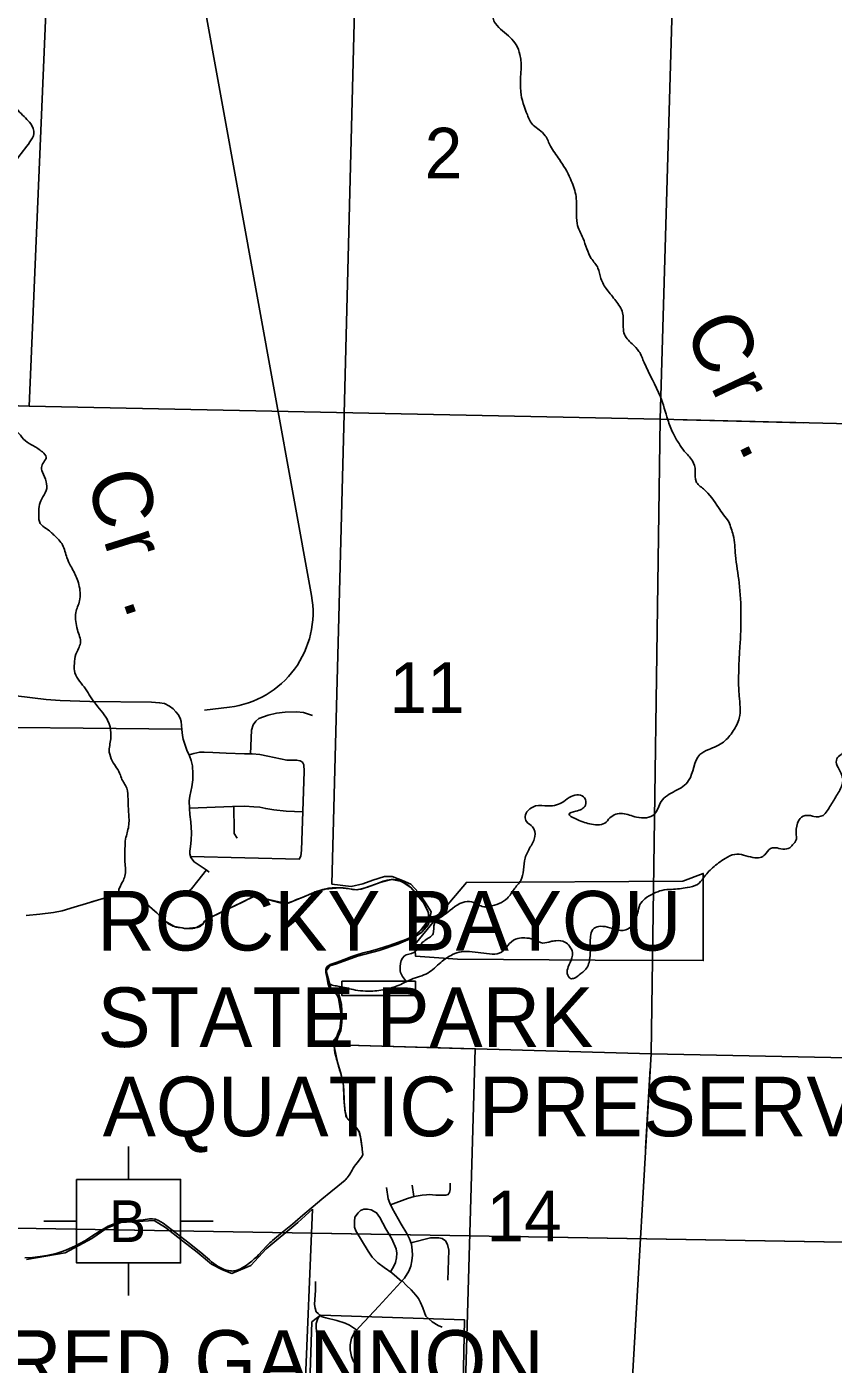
# Model space of a CAD drawing. Extents: x 1219626 to 1426462, y 456797 to 752399.
# Drawn here: x 1361765 to 1368535, y 549577 to 560804 of the extents above; entities that cross this region are included whole.
import ezdxf

# ---------------------------------------------------------------- set-up
doc = ezdxf.new("R2010")
doc.units = 0
for name, color, linetype in [('Culture', 7, 'Continuous'), ('Lakes and Ponds', 7, 'Continuous'), ('Local Roads Paved', 7, 'Continuous'), ('Masks', 7, 'Continuous'), ('Masks for Text', 7, 'Continuous'), ('Narrow River Creek and Branch and Slough', 7, 'Continuous'), ('Narrow River Creek and Branch and Slough Text', 7, 'Continuous'), ('Quad Borders', 7, 'Continuous'), ('Section Lines', 7, 'Continuous'), ('Section Numbers', 7, 'Continuous'), ('State Park', 7, 'Continuous'), ('State Park Text', 7, 'Continuous'), ('State Routes Highway Center Lines', 7, 'Continuous'), ('Uninventoried Roads and Features', 7, 'Continuous')]:
    doc.layers.add(name, color=color, linetype=linetype)

msp = doc.modelspace()

# ---------------------------------------------------------------- linework, layer by layer
at = {"layer": 'Culture'}
for p, q in [((1362619, 551404), (1362619, 551129)), ((1361908, 550778), (1362183, 550778)), ((1363056, 550778), (1363331, 550778)), ((1362619, 550428), (1362619, 550153))]:
    msp.add_line(p, q, dxfattribs=at)
msp.add_lwpolyline([(1362183, 551129), (1363056, 551129), (1363056, 550428), (1362183, 550428)], close=True, dxfattribs=at)
at = {"layer": 'Lakes and Ponds'}
for points in [[(1364403, 552480), (1364398, 552555), (1364395, 552584), (1364387, 552628), (1364375, 552672), (1364369, 552682), (1364361, 552690), (1364346, 552702), (1364320, 552719), (1364310, 552729), (1364303, 552741), (1364298, 552760), (1364292, 552788), (1364287, 552816), (1364275, 552866), (1364274, 552878), (1364274, 552887), (1364277, 552900), (1364285, 552912), (1364295, 552921), (1364313, 552932), (1364371, 552951), (1364453, 552984), (1364494, 553000), (1364535, 553015), (1364581, 553028), (1364649, 553045), (1364718, 553063), (1364815, 553094), (1364910, 553128), (1364946, 553142), (1364972, 553153), (1365010, 553173), (1365028, 553184), (1365047, 553197), (1365065, 553211), (1365093, 553238), (1365111, 553259), (1365123, 553276), (1365130, 553289), (1365137, 553309), (1365141, 553328), (1365140, 553346), (1365137, 553361), (1365128, 553389), (1365118, 553410), (1365101, 553441), (1365081, 553471), (1365061, 553500), (1365046, 553521), (1365021, 553549), (1365007, 553563), (1364992, 553576), (1364957, 553603), (1364930, 553619), (1364909, 553629), (1364894, 553636), (1364870, 553643), (1364845, 553646), (1364823, 553646), (1364790, 553641), (1364758, 553632), (1364702, 553611), (1364646, 553590), (1364596, 553573), (1364571, 553566), (1364545, 553561), (1364530, 553559), (1364502, 553562), (1364461, 553571), (1364441, 553574), (1364420, 553576), (1364360, 553577), (1364329, 553576), (1364299, 553572), (1364250, 553562), (1364226, 553555), (1364202, 553547), (1364156, 553528), (1364111, 553509), (1364070, 553493), (1364029, 553477), (1363995, 553462), (1363960, 553447), (1363944, 553444), (1363931, 553443), (1363911, 553445), (1363892, 553449), (1363827, 553468), (1363762, 553487), (1363724, 553497), (1363686, 553505), (1363680, 553505), (1363674, 553505)], [(1362667, 553518), (1362649, 553526), (1362614, 553533), (1362588, 553533), (1362547, 553526), (1362508, 553516), (1362386, 553481), (1362265, 553445), (1362164, 553413), (1362062, 553383), (1361988, 553369), (1361874, 553356), (1361761, 553344)], [(1363674, 553505), (1363635, 553486), (1363576, 553457), (1363517, 553428), (1363397, 553371), (1363278, 553314), (1363275, 553313), (1363271, 553310), (1363268, 553307), (1363265, 553304), (1363262, 553301), (1363258, 553295), (1363242, 553272), (1363238, 553267), (1363234, 553263), (1363232, 553261), (1363229, 553259), (1363226, 553257), (1363222, 553254), (1363213, 553250), (1363204, 553247), (1363196, 553244), (1363188, 553242), (1363173, 553238), (1363160, 553236), (1363149, 553235), (1363139, 553234), (1363121, 553234), (1363108, 553234), (1363089, 553236), (1363069, 553239), (1363040, 553243), (1363029, 553245), (1363020, 553247), (1363012, 553249), (1363004, 553251), (1362992, 553255), (1362983, 553259), (1362976, 553262), (1362966, 553268), (1362961, 553271), (1362956, 553274), (1362938, 553289), (1362923, 553302), (1362910, 553313), (1362888, 553334), (1362857, 553365), (1362840, 553380), (1362824, 553395), (1362786, 553428), (1362758, 553452), (1362737, 553470), (1362720, 553483), (1362708, 553492), (1362688, 553506), (1362667, 553518)], [(1364583, 551350), (1364579, 551391), (1364576, 551421), (1364573, 551443), (1364570, 551460), (1364565, 551486), (1364559, 551511), (1364558, 551516), (1364556, 551521), (1364555, 551525), (1364551, 551532), (1364547, 551539), (1364544, 551545), (1364538, 551554), (1364518, 551582), (1364513, 551588), (1364509, 551593), (1364504, 551597), (1364495, 551605), (1364479, 551619), (1364473, 551624), (1364467, 551628), (1364463, 551632), (1364459, 551636), (1364454, 551643), (1364450, 551648), (1364447, 551652), (1364446, 551655), (1364443, 551660), (1364442, 551666)], [(1363127, 550594), (1363244, 550501), (1363266, 550482), (1363300, 550453), (1363317, 550438), (1363335, 550423), (1363345, 550416), (1363354, 550409), (1363372, 550397), (1363389, 550388), (1363404, 550380), (1363417, 550375), (1363429, 550370), (1363440, 550367), (1363449, 550364), (1363457, 550363), (1363470, 550360), (1363480, 550360), (1363488, 550359), (1363499, 550360), (1363510, 550362), (1363520, 550365), (1363530, 550368), (1363540, 550371), (1363558, 550379), (1363573, 550387), (1363586, 550394), (1363598, 550401), (1363618, 550415), (1363632, 550426), (1363654, 550443), (1363674, 550461), (1363695, 550480), (1363712, 550497), (1363741, 550528), (1363783, 550573), (1363805, 550595), (1363817, 550605), (1363829, 550616), (1363912, 550685), (1363995, 550754), (1364081, 550828), (1364168, 550901), (1364242, 550963), (1364317, 551024), (1364377, 551073), (1364408, 551098), (1364437, 551123), (1364444, 551129), (1364450, 551135), (1364455, 551141), (1364464, 551152), (1364471, 551163), (1364477, 551173), (1364496, 551207), (1364506, 551224), (1364511, 551232), (1364517, 551240), (1364525, 551252), (1364540, 551271), (1364563, 551301), (1364574, 551316), (1364579, 551323), (1364584, 551331), (1364585, 551332), (1364585, 551333), (1364585, 551334), (1364586, 551335), (1364586, 551336), (1364586, 551337), (1364586, 551338), (1364586, 551340), (1364586, 551341), (1364586, 551342), (1364585, 551344), (1364585, 551346), (1364584, 551348), (1364583, 551350)], [(1361749, 550469), (1361814, 550473), (1361878, 550481), (1361932, 550490), (1362013, 550508), (1362053, 550520), (1362092, 550534), (1362173, 550571), (1362251, 550614), (1362312, 550652), (1362374, 550691), (1362449, 550736), (1362489, 550754), (1362530, 550768), (1362583, 550778), (1362663, 550785), (1362742, 550790), (1362794, 550797), (1362820, 550798), (1362845, 550794), (1362870, 550785), (1362910, 550762), (1363127, 550594)]]:
    msp.add_lwpolyline(points, dxfattribs=at)
msp.add_spline([(1364442, 551666), (1364429, 551784), (1364425, 551901), (1364400, 552018), (1364365, 552139), (1364347, 552242), (1364365, 552324), (1364397, 552409), (1364403, 552480)], degree=3, dxfattribs=at)
at = {"layer": 'Local Roads Paved'}
msp.add_line((1365000, 551081), (1365013, 550984), dxfattribs=at)
for points in [[(1361677, 555187), (1361928, 555157), (1362046, 555149), (1362293, 555141), (1362811, 555135), (1362880, 555130), (1362921, 555122), (1362962, 555102), (1362995, 555079), (1363017, 555054), (1363035, 555031), (1363052, 555001), (1363062, 554971), (1363067, 554906), (1363072, 554854), (1363078, 554823), (1363109, 554731), (1363130, 554685), (1363145, 554644), (1363155, 554601), (1363160, 554532), (1363159, 554483), (1363150, 554424), (1363135, 554346), (1363128, 554307), (1363131, 554242), (1363134, 554192), (1363142, 554131), (1363148, 554037), (1363144, 553976), (1363138, 553922), (1363134, 553884), (1363134, 553862), (1363142, 553831), (1363170, 553794), (1363279, 553721), (1363297, 553708)], [(1363644, 554701), (1363652, 554899), (1363665, 554943), (1363687, 554975), (1363712, 554997), (1363792, 555026), (1363861, 555041), (1363934, 555050), (1364030, 555053), (1364087, 555049), (1364163, 555023)], [(1363067, 554908), (1360857, 554930)], [(1363140, 553839), (1364052, 553818), (1364066, 553842), (1364072, 553891), (1364082, 554217), (1364094, 554556), (1364092, 554608), (1364079, 554632), (1364061, 554641), (1364030, 554648), (1363990, 554648), (1363947, 554649), (1363896, 554659), (1363788, 554682), (1363722, 554694), (1363656, 554701), (1363594, 554702), (1363440, 554707), (1363326, 554713), (1363255, 554714), (1363217, 554715), (1363168, 554704), (1363127, 554692)], [(1363131, 554245), (1363492, 554259), (1363596, 554261), (1363672, 554257), (1363722, 554253), (1363771, 554241), (1363839, 554230), (1363941, 554221), (1364082, 554213)], [(1363503, 554259), (1363505, 554058), (1363507, 554032), (1363532, 553993)], [(1363273, 553726), (1363200, 553636), (1363147, 553568), (1363125, 553548), (1363071, 553522)], [(1364786, 551062), (1364799, 550967), (1364812, 550930), (1364831, 550887), (1364908, 550752), (1364954, 550675), (1364977, 550629), (1364994, 550585), (1364999, 550536), (1365002, 550494), (1364998, 550444), (1364988, 550400), (1364972, 550358), (1364936, 550300), (1364721, 550066), (1364557, 549891), (1364517, 549844), (1364491, 549795), (1364481, 549740), (1364481, 549697), (1364491, 549642), (1364506, 549607), (1364545, 549543)], [(1365318, 551097), (1365319, 551045), (1365313, 551018), (1365306, 551008), (1365303, 551002), (1365282, 550995), (1365255, 550995), (1365200, 550996), (1365143, 551002), (1365121, 551000), (1365083, 550995), (1365017, 550985), (1364960, 550968), (1364818, 550916)], [(1364912, 550273), (1364829, 550345), (1364766, 550388), (1364713, 550429), (1364664, 550477), (1364631, 550525), (1364528, 550697), (1364515, 550729), (1364515, 550774), (1364519, 550812), (1364548, 550848), (1364567, 550868), (1364593, 550878), (1364625, 550878), (1364657, 550873), (1364701, 550849), (1364729, 550808), (1364778, 550715), (1364829, 550631), (1364866, 550546), (1364871, 550509), (1364868, 550471), (1364860, 550432), (1364844, 550394), (1364818, 550354)], [(1365299, 550284), (1365306, 550451), (1365309, 550536), (1365298, 550583), (1365280, 550612), (1365252, 550633), (1365223, 550639), (1365189, 550639), (1365154, 550638), (1364990, 550596)], [(1364188, 550272), (1364188, 550197), (1364183, 550122), (1364181, 550080), (1364185, 550047), (1364194, 550018), (1364210, 550002), (1364236, 549977), (1364274, 549966), (1364369, 549945), (1364437, 549922), (1364474, 549905), (1364534, 549865)], [(1365252, 549888), (1365217, 549903), (1365167, 549934), (1365140, 549959), (1365116, 549981), (1365103, 550011), (1365089, 550052), (1365069, 550096), (1365052, 550128), (1365030, 550158), (1364991, 550202), (1364953, 550238), (1364915, 550276)], [(1364201, 549832), (1364193, 549883), (1364194, 549920), (1364209, 549962), (1364226, 549986)]]:
    msp.add_lwpolyline(points, dxfattribs=at)
at = {"layer": 'Masks'}
for p, q in [((1367276, 557504), (1368281, 557480)), ((1365504, 552226), (1364366, 552257)), ((1366998, 552060), (1366960, 551388))]:
    msp.add_line(p, q, dxfattribs=at)
msp.add_lwpolyline([(1362309, 553458), (1362475, 553506), (1362591, 553533), (1362663, 553520), (1362731, 553475), (1362840, 553381), (1362940, 553287), (1363004, 553251), (1363101, 553235), (1363189, 553242), (1363243, 553273), (1363284, 553317), (1363415, 553379), (1363580, 553459), (1363676, 553505), (1363807, 553474), (1363941, 553444), (1364001, 553465), (1364096, 553503), (1364178, 553537), (1364269, 553566), (1364392, 553577), (1364475, 553568), (1364539, 553560), (1364625, 553583), (1364732, 553622), (1364830, 553646), (1364912, 553628), (1364991, 553577), (1365097, 553447), (1365136, 553367), (1365135, 553303), (1365071, 553218), (1364997, 553154), (1364916, 553130), (1364776, 553081), (1364670, 553050), (1364588, 553030), (1364484, 552997), (1364395, 552961), (1364315, 552932), (1364276, 552895), (1364284, 552830), (1364296, 552765), (1364321, 552718), (1364369, 552682), (1364381, 552649), (1364400, 552527), (1364401, 552464), (1364393, 552391), (1364365, 552324), (1364333, 552285), (1364347, 552232), (1364373, 552112), (1364403, 552008), (1364423, 551916), (1364427, 551811), (1364438, 551697), (1364452, 551645), (1364478, 551619), (1364535, 551558), (1364558, 551526), (1364571, 551454), (1364577, 551408), (1364579, 551396)], dxfattribs=at)
msp.add_lwpolyline([(1364409, 552792), (1365027, 552792), (1365027, 552673), (1364409, 552673)], close=True, dxfattribs=at)
at = {"layer": 'Masks for Text'}
for points in [[(1365256, 553382), (1365023, 553100), (1365028, 553003), (1365380, 552976), (1366535, 552970), (1367444, 552965), (1367444, 553697), (1367271, 553632), (1365455, 553621)], [(1364157, 549934), (1364086, 547712), (1365351, 547720), (1365422, 549140), (1365439, 549951), (1364232, 549988)]]:
    msp.add_lwpolyline(points, close=True, dxfattribs=at)
at = {"layer": 'Narrow River Creek and Branch and Slough'}
for points in [[(1366117, 565108), (1366098, 565021), (1366067, 564965), (1366055, 564896), (1366023, 564840), (1365892, 564827), (1365836, 564846), (1365780, 564846), (1365724, 564790), (1365686, 564728), (1365655, 564665), (1365643, 564584), (1365649, 564440), (1365618, 564309), (1365543, 564110), (1365468, 563866), (1365412, 563816), (1365356, 563791), (1365325, 563747), (1365306, 563679), (1365337, 563629), (1365343, 563573), (1365306, 563498), (1365219, 563360), (1365106, 563217), (1365056, 563154), (1364932, 563054), (1364813, 562923), (1364769, 562817), (1364757, 562761), (1364826, 562686), (1364900, 562611), (1364907, 562517), (1364957, 562461), (1364988, 562405), (1364969, 562324), (1364944, 562255), (1364975, 562118), (1365031, 562018), (1365181, 561924), (1365244, 561881), (1365318, 561812), (1365574, 561600), (1365649, 561531), (1365711, 561444), (1365774, 561363), (1365836, 561294), (1365861, 561219), (1365842, 561144), (1365811, 561069), (1365749, 561007), (1365705, 560944), (1365680, 560876), (1365699, 560832), (1365824, 560713), (1365874, 560651), (1365905, 560570), (1365911, 560258), (1365967, 560064), (1366017, 559977), (1366067, 559939), (1366117, 559889), (1366161, 559802), (1366236, 559690), (1366329, 559527), (1366373, 559396), (1366379, 559252), (1366385, 559152), (1366435, 559027), (1366504, 558859), (1366560, 558778), (1366585, 558690), (1366635, 558597), (1366710, 558503), (1366766, 558403), (1366772, 558297), (1366778, 558235), (1366847, 558141), (1366903, 558079), (1366947, 557985), (1367084, 557698), (1367146, 557504), (1367190, 557392), (1367240, 557305), (1367284, 557242), (1367352, 557161), (1367377, 557074), (1367383, 556986), (1367446, 556924), (1367571, 556768), (1367658, 556649)], [(1361062, 562450), (1361143, 562306), (1361175, 562196), (1361125, 562119), (1361087, 562044), (1361081, 562007), (1361118, 561900), (1361256, 561670), (1361318, 561538), (1361387, 561436), (1361452, 561260), (1361469, 561081), (1361430, 560902), (1361418, 560787), (1361408, 560719), (1361480, 560631), (1361507, 560621), (1361515, 560487), (1361549, 560437), (1361605, 560381), (1361617, 560312), (1361630, 560212), (1361661, 560142), (1361755, 560038), (1361798, 559988), (1361824, 559907), (1361792, 559838), (1361680, 559688), (1361605, 559576), (1361564, 559504), (1361551, 559460), (1361549, 559339), (1361493, 559289), (1361437, 559245), (1361449, 559189), (1361468, 559164), (1361455, 559058), (1361453, 558989), (1361469, 558975), (1361586, 558902), (1361617, 558864), (1361617, 558820), (1361568, 558802), (1361543, 558758), (1361599, 558708), (1361609, 558658), (1361584, 558633), (1361556, 558537), (1361542, 558496), (1361446, 558477), (1361428, 558458), (1361428, 558414), (1361474, 558374), (1361440, 558337), (1361347, 558290), (1361304, 558258), (1361304, 558215), (1361410, 558190), (1361428, 558158), (1361360, 558121), (1361335, 558096), (1361341, 558046), (1361354, 558002), (1361335, 557971), (1361272, 557971), (1361216, 557990), (1361198, 557959), (1361266, 557865), (1361310, 557821), (1361329, 557765), (1361329, 557703), (1361385, 557647), (1361485, 557634), (1361522, 557584), (1361578, 557503), (1361628, 557447), (1361697, 557391), (1361753, 557328), (1361821, 557285), (1361896, 557235), (1361928, 557191), (1361915, 557160), (1361890, 557116), (1361896, 557066), (1361928, 556985), (1361928, 556910), (1361890, 556841), (1361865, 556704), (1361878, 556635), (1361928, 556592), (1361996, 556535)], [(1367658, 556649), (1367695, 556537), (1367714, 556368), (1367745, 556135), (1367752, 555599), (1367745, 555187), (1367745, 554999), (1367695, 554893), (1367614, 554800), (1367489, 554737), (1367415, 554694), (1367321, 554476), (1367209, 554389), (1367090, 554301), (1367034, 554194), (1366884, 554169), (1366766, 554200), (1366710, 554194), (1366660, 554163), (1366616, 554119), (1366491, 554113), (1366367, 554157), (1366317, 554194), (1366373, 554219), (1366454, 554269), (1366448, 554331), (1366335, 554344), (1366273, 554300), (1366142, 554263), (1366036, 554263), (1365973, 554225), (1365949, 554175), (1365961, 554132), (1366011, 554088), (1366030, 554007), (1365992, 553919), (1365949, 553826), (1365936, 553726), (1365911, 553639), (1365855, 553564), (1365799, 553489), (1365730, 553445), (1365649, 553420), (1365587, 553420), (1365499, 553459), (1365424, 553453), (1365256, 553340), (1365187, 553278), (1365175, 553190), (1365106, 553134), (1365044, 553066), (1365013, 553034), (1364932, 553003), (1364900, 552916), (1364900, 552878), (1364954, 552789)], [(1371084, 556672), (1371045, 556672), (1370995, 556591), (1370956, 556490), (1370948, 556436), (1370952, 556397), (1371010, 556382), (1371061, 556393), (1371092, 556366), (1371115, 556293), (1371111, 556207), (1371068, 556192), (1371026, 556184), (1370975, 556145), (1370948, 556068), (1370948, 555971), (1370948, 555870), (1370948, 555820), (1370879, 555785), (1370778, 555770), (1370712, 555750), (1370658, 555723), (1370627, 555665), (1370611, 555634), (1370573, 555622), (1370515, 555591), (1370457, 555568), (1370290, 555529), (1370155, 555498), (1370054, 555467), (1369982, 555431), (1369924, 555373), (1369885, 555342), (1369835, 555346), (1369773, 555358), (1369727, 555311), (1369707, 555234), (1369669, 555203), (1369610, 555218), (1369556, 555238), (1369502, 555222), (1369475, 555187), (1369440, 555156), (1369367, 555133), (1369297, 555152), (1369231, 555187), (1369177, 555187), (1369138, 555183), (1369103, 555199), (1369061, 555234), (1369014, 555218), (1368972, 555141), (1368937, 555048), (1368917, 555005), (1368844, 554963), (1368790, 554904), (1368731, 554796), (1368685, 554753), (1368600, 554695), (1368565, 554660), (1368600, 554536), (1368615, 554478), (1368596, 554409), (1368542, 554316), (1368484, 554223), (1368449, 554184), (1368371, 554176), (1368333, 554184), (1368267, 554168), (1368236, 554118), (1368224, 554017), (1368224, 553978), (1368193, 553936), (1368170, 553913), (1368112, 553901), (1368046, 553913), (1368007, 553905), (1367961, 553854), (1367922, 553831), (1367860, 553831), (1367708, 553857), (1367627, 553822), (1367522, 553745), (1367445, 553659), (1367394, 553605), (1367309, 553578), (1367178, 553563), (1367096, 553555), (1367027, 553528), (1366953, 553485), (1366910, 553435)], [(1361996, 556535), (1362065, 556454), (1362102, 556348), (1362133, 556280), (1362183, 556180), (1362202, 556123), (1362208, 555986), (1362177, 555886), (1362177, 555811), (1362190, 555743), (1362215, 555630), (1362177, 555537), (1362165, 555456), (1362165, 555399), (1362246, 555262), (1362333, 555131), (1362439, 554991), (1362464, 554928), (1362470, 554828), (1362458, 554716), (1362483, 554641), (1362551, 554523), (1362570, 554473), (1362595, 554435), (1362614, 554341), (1362620, 554210), (1362620, 554092), (1362595, 553986), (1362589, 553905), (1362589, 553792), (1362589, 553674), (1362570, 553630), (1362545, 553580), (1362539, 553561), (1362535, 553523)], [(1366910, 553435), (1366891, 553361), (1366876, 553311), (1366856, 553268), (1366833, 553245), (1366748, 553218), (1366659, 553241), (1366581, 553253), (1366527, 553237), (1366500, 553183), (1366496, 553070), (1366492, 552989), (1366457, 552892), (1366403, 552846), (1366364, 552819), (1366330, 552815), (1366302, 552857), (1366310, 552912), (1366341, 552989), (1366345, 553032), (1366322, 553086), (1366283, 553121), (1366206, 553132), (1366163, 553125), (1366097, 553113), (1366016, 553144), (1365946, 553156), (1365888, 553152), (1365818, 553109), (1365764, 553047), (1365695, 553020), (1365602, 553028), (1365505, 553039), (1365414, 553040), (1365340, 553016), (1365240, 552950), (1365131, 552861), (1364992, 552807), (1364918, 552772), (1364802, 552730), (1364670, 552710), (1364504, 552722), (1364388, 552749), (1364341, 552757), (1364294, 552774)]]:
    msp.add_spline(points, degree=3, dxfattribs=at)
at = {"layer": 'Quad Borders'}
for p, q in [((1378022, 550441), (1338658, 551110)), ((1338658, 551110), (1378022, 550441))]:
    msp.add_line(p, q, dxfattribs=at)
at = {"layer": 'Section Lines'}
for p, q in [((1362012, 562977), (1361786, 557620)), ((1367236, 562801), (1367083, 557509)), ((1361786, 557620), (1356452, 557772)), ((1367083, 557509), (1361786, 557620)), ((1367083, 557509), (1367006, 552184)), ((1372470, 557377), (1367083, 557509)), ((1364354, 552258), (1367006, 552184)), ((1367006, 552184), (1366687, 546636)), ((1367006, 552184), (1372389, 552068))]:
    msp.add_line(p, q, dxfattribs=at)
at = {"layer": 'State Park'}
msp.add_line((1363994, 546725), (1364163, 550879), dxfattribs=at)
msp.add_lwpolyline([(1364163, 550879), (1364040, 550768), (1363774, 550547), (1363647, 550406), (1363485, 550339), (1363408, 550370), (1363316, 550417), (1363196, 550517), (1363073, 550614), (1362929, 550726), (1362833, 550784), (1362554, 550768), (1362437, 550718), (1362311, 550632), (1362086, 550512), (1361764, 550455)], dxfattribs=at)
at = {"layer": 'State Routes Highway Center Lines'}
for p, q in [((1364428, 557556), (1364565, 562882)), ((1364326, 553606), (1364428, 557556)), ((1365530, 552225), (1364357, 552258)), ((1365367, 546680), (1365530, 552225))]:
    msp.add_line(p, q, dxfattribs=at)
msp.add_lwpolyline([(1364357, 552258), (1364379, 552329), (1364400, 552379), (1364406, 552420), (1364412, 552483), (1364406, 552601), (1364388, 552679), (1364341, 552728), (1364316, 552734), (1364294, 552818), (1364278, 552879), (1364309, 552922), (1364364, 552937), (1364541, 553002), (1364723, 553051), (1364879, 553104), (1364945, 553131), (1365029, 553168), (1365082, 553205), (1365138, 553268), (1365159, 553374), (1365117, 553442), (1365054, 553537), (1364988, 553607), (1364920, 553638), (1364833, 553672), (1364769, 553671), (1364671, 553641), (1364587, 553610), (1364489, 553588), (1364326, 553606)], dxfattribs=at)
at = {"layer": 'Uninventoried Roads and Features'}
for p, q in [((1361958, 568134), (1364155, 556029)), ((1363468, 555092), (1363258, 555066))]:
    msp.add_line(p, q, dxfattribs=at)
msp.add_arc((1363368, 555886), 800, 277.1423, 10.287, dxfattribs=at)

# ---------------------------------------------------------------- texts
at = {"layer": 'Culture'}
msp.add_text('B', height=350, dxfattribs=at).set_placement((1362455, 550603))
at = {"layer": 'Narrow River Creek and Branch and Slough Text'}
for s, rotation, p in [('C', 294.7866, (1367276, 558274)), ('r', 295.2956, (1367501, 557788)), ('.', 295.7731, (1367729, 557304)), ('C', 285.4137, (1362263, 557018)), ('r', 287.4224, (1362406, 556502)), ('.', 288.8648, (1362566, 555991))]:
    msp.add_text(s, height=500, rotation=rotation, dxfattribs=at).set_placement(p)
at = {"layer": 'Section Numbers'}
for s, rotation, p in [('2', 359.9997, (1365105, 559531)), ('11', 359.9997, (1364809, 555044)), ('14', 359.9996, (1365623, 550610))]:
    msp.add_text(s, height=425, rotation=rotation, dxfattribs=at).set_placement(p)
at = {"layer": 'State Park Text'}
for s, rotation, p in [('ROCKY BAYOU', 359.9997, (1362356, 553050)), ('STATE PARK', 359.9997, (1362359, 552240)), ('AQUATIC PRESERVE', 359.9996, (1362403, 551491)), ('FRED GANNON', 359.9997, (1361165, 549363))]:
    msp.add_text(s, height=500, rotation=rotation, dxfattribs=at).set_placement(p)

doc.saveas('drawing.dxf')
